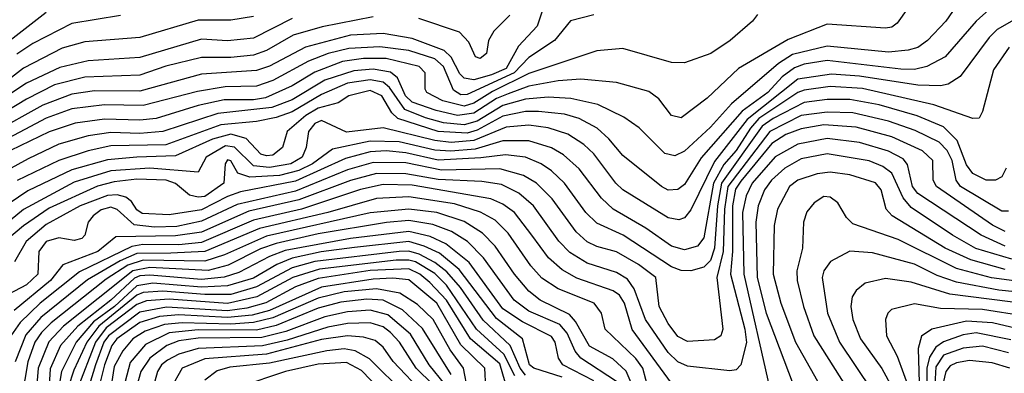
# Model space of a CAD drawing. Extents: x 501367 to 657802, y 482273 to 547541.
# Tile 700 of 714: x 630534 to 633572, y 507039 to 508129. Entities that reach past the tile are written whole.
import ezdxf

# ---------------------------------------------------------------- set-up
doc = ezdxf.new("R2010")
doc.units = 0

msp = doc.modelspace()

# ---------------------------------------------------------------- linework, layer by layer
at = {"layer": '0CON20XD'}
for points in [[(632165, 508210.8), (632130.9, 508109.1), (632072.8, 508047.2), (632035, 507978.9), (631989.3, 507959.3), (631935, 507943.7), (631905, 507949.4), (631892.2, 507962.2), (631865, 508013.5), (631843.9, 508033.9), (631745, 508071.5), (631655, 508086.5), (631555, 508081.6), (631415.8, 508044.2), (631305, 507985.7), (631265, 507972.3), (631095, 507961), (630905, 507909.3), (630765, 507910.2), (630695, 507899.9), (630605, 507865.8), (630449.3, 507779.3)], [(633274.4, 508165), (633241.7, 508118.3), (633225, 508106.4), (633205, 508102.7), (633025, 508115.9), (632905, 508067.8), (632751.5, 507978.5), (632655, 507887.2), (632575, 507826.7), (632545, 507834.4), (632506.2, 507885), (632475, 507908.2), (632375, 507935.7), (632265.5, 507945.5), (632195, 507940.8), (632105, 507924.7), (632040.8, 507900.8), (632005, 507886.1), (631935, 507841.4), (631885, 507834), (631819, 507849), (631745, 507875.3), (631724.6, 507895), (631699.7, 507949.7), (631677.7, 507967.7), (631625, 507976.4), (631565, 507971.3), (631475, 507942.4), (631375, 507882.6), (631311.4, 507858.6), (631145, 507840), (630975, 507784.3), (630905, 507778.8), (630815, 507781.4), (630745, 507771.3), (630655, 507745.1), (630560, 507700), (630410.8, 507619.2)], [(632810.5, 508145), (632795.5, 508125), (632726.4, 508065), (632666.4, 508025), (632585, 507995.9), (632545, 507997.1), (632395, 508040.6), (632315, 508033.5), (632105, 507963), (631992.4, 507907.6), (631935, 507871.5), (631905, 507862.9), (631839.6, 507879.6), (631790.3, 507905), (631785.3, 507915), (631785.3, 507965), (631766.4, 507985), (631665, 508009.6), (631595, 508009.9), (631529.9, 508000.1), (631445, 507967.1), (631374.6, 507925.4), (631291.9, 507888.1), (631255, 507882.2), (631165, 507881.8), (631085, 507864.7), (630954.9, 507825.1), (630905, 507819.1), (630795, 507823.1), (630705, 507810.5), (630625, 507783.4), (630415, 507683.1)], [(632305, 508144), (632233.8, 508126.2), (632183.6, 508065), (632105, 508012.5), (632059.2, 507965), (631915, 507898.2), (631895, 507897.6), (631872, 507912), (631841.6, 507985), (631815, 508008.9), (631735, 508034.4), (631645, 508046), (631549.2, 508040.8), (631485.4, 508024.6), (631425, 508000.9), (631315, 507942), (631265, 507924.4), (631167.6, 507922.4), (631082, 507908), (630915, 507864.7), (630795, 507867.3), (630695, 507854), (630615, 507826), (630465, 507746.3)], [(633525, 508161), (633485, 508125.2), (633389.5, 508015), (633333.5, 507985), (633295, 507976.2), (633253.3, 507976.7), (633025, 508003.6), (632955, 507992.4), (632925, 507981.1), (632887.1, 507952.9), (632842.6, 507905), (632763.1, 507846.9), (632636.3, 507703.7), (632585, 507621.4), (632565, 507605.7), (632535, 507604), (632514.7, 507615), (632395, 507710.6), (632351.7, 507761.7), (632315.3, 507795.3), (632260, 507825), (632215, 507838), (632135, 507846.6), (632095, 507846.5), (632025, 507831.8), (631945, 507788.4), (631915, 507779.7), (631825, 507784.2), (631700.6, 507825), (631681.8, 507841.8), (631651.5, 507895), (631615, 507910.6), (631549.2, 507895), (631516.7, 507873.3), (631455, 507856.2), (631416.3, 507833.7), (631359.2, 507785), (631344.6, 507735), (631315, 507711.9), (631295, 507709.2), (631278.2, 507715), (631232.7, 507762.7), (631185, 507776.8), (631128.9, 507761.1), (631015, 507709.9), (630895.3, 507705.3), (630805, 507697.6), (630695, 507666.4), (630558.5, 507601.5), (630468.8, 507541.2)], [(630615, 508151.7), (630495, 508058.3)], [(630845, 508142.4), (630695, 508117.6), (630574, 508056), (630525, 508022.7)], [(633412.2, 508155), (633392.1, 508125), (633335.1, 508064.9), (633305, 508043.4), (633275.1, 508034.9), (633215, 508028.8), (633025, 508048.1), (632918.4, 508021.6), (632875.7, 507994.3), (632730.4, 507869.6), (632665, 507798), (632585, 507723.8), (632555, 507709.2), (632525, 507717.1), (632445, 507795.4), (632398.3, 507828.3), (632318.2, 507868.2), (632235, 507886.8), (632165, 507890.1), (632095, 507884.5), (632024.9, 507865.1), (631945, 507816.8), (631905, 507805.2), (631841.5, 507811.5), (631786.3, 507826.3), (631722.3, 507852.3), (631675, 507920.2), (631655, 507936.2), (631615, 507943.6), (631545, 507933.5), (631465, 507898.4), (631375, 507845.6), (631325, 507827.9), (631265, 507814.9), (631154.5, 507805.5), (630985, 507743.9), (630815, 507740.5), (630744.6, 507725.4), (630655, 507695.6), (630526, 507634)], [(632046.6, 508143.4), (631996.6, 508093.4), (631980, 508065), (631973.8, 508025), (631955, 508010), (631940.8, 508015), (631920, 508060), (631890.9, 508090.9), (631765, 508133.3)], [(633595, 508124.2), (633550.6, 508099.4), (633525.5, 508074.5), (633435.9, 507954.1), (633399.3, 507930.7), (633375, 507925.5), (633305, 507927.4), (633124.8, 507954.8), (633038.5, 507961.5), (632935, 507945.5), (632778.3, 507821.7), (632677.4, 507692.6), (632605, 507542.8), (632585, 507518.8), (632567.6, 507512.4), (632535, 507518), (632395, 507605.2), (632373, 507625), (632305.5, 507715.5), (632275, 507744), (632225, 507776.5), (632165, 507795.9), (632105, 507804.6), (632035, 507797.8), (631935, 507757.3), (631865, 507751.1), (631815, 507756.5), (631655, 507795.4), (631542.1, 507782.1), (631465, 507818.4), (631445, 507809.3), (631425.4, 507785), (631417.7, 507735), (631405.1, 507705), (631370.8, 507685), (631305, 507673.2), (631255, 507678.7), (631196.5, 507736.5), (631169.3, 507740.7), (631108.9, 507705), (631085, 507659.4), (630935, 507671.6), (630815, 507663.5), (630701.7, 507628.3), (630546, 507544), (630375.1, 507404.9)], [(631375, 508133), (631255, 508072.7), (631175, 508064.3), (631095, 508069.3), (630905, 508013), (630745, 508002.9), (630657.9, 507982.1), (630555, 507933.4), (630385, 507821.1)], [(631255, 508139.5), (631185, 508127.8), (631085, 508128.1), (630905, 508074.8), (630735, 508061.4), (630665, 508041.3), (630545, 507979.9), (630395, 507863.2)], [(631625, 508138.1), (631467.2, 508107.2), (631377.9, 508082), (631295, 508034.1), (631255, 508019.7), (631185, 508012.9), (631095, 508013.2), (630985, 507985.9), (630905, 507958.3), (630735, 507952.2), (630641.6, 507928.4), (630555, 507884.7), (630423, 507805)], [(633587.4, 508045), (633539.2, 507975), (633505, 507846), (633494.4, 507825.6), (633475, 507824.5), (633355, 507867.1), (633135, 507916.9), (633035, 507922.8), (632955, 507912.2), (632935, 507904.7), (632815, 507824.8), (632788.9, 507795), (632745, 507726), (632706.9, 507683.1), (632675.2, 507625), (632645, 507457.3), (632625, 507431.6), (632585, 507419.6), (632545, 507431), (632466.1, 507486.1), (632364.7, 507544.7), (632328.9, 507578.9), (632259.7, 507669.7), (632212.3, 507712.3), (632174.7, 507734.7), (632105, 507755.6), (632025, 507756), (631939.6, 507730.4), (631863.7, 507723.7), (631815, 507727), (631705, 507752.9), (631615, 507754.8), (631499.5, 507730.5), (631437.2, 507685), (631395.3, 507664.7), (631335, 507648.5), (631243.6, 507643.6), (631206.6, 507656.6), (631185, 507694.6), (631175, 507696.8), (631167.9, 507685), (631164.2, 507625), (631105, 507584.3), (631085, 507581.8), (631058, 507588), (631015, 507624.5), (630985.4, 507635), (630895, 507637.6), (630825, 507629.3), (630774.1, 507615.9), (630625, 507548.5), (630545.9, 507494.1), (630377.3, 507352.7)], [(633578.2, 507671.8), (633565, 507644.6), (633545, 507634.2), (633515.7, 507634.3), (633475, 507655.2), (633455, 507681.9), (633427.1, 507757.1), (633385, 507799.1), (633303, 507833), (633186.4, 507866.4), (633095, 507883.7), (633025, 507883.5), (632955, 507873.6), (632859, 507825), (632825, 507800.7), (632699.5, 507625), (632687.3, 507555), (632678.1, 507425), (632665, 507386.8), (632645, 507366.2), (632605.2, 507355.2), (632575, 507356.1), (632545, 507367.5), (632395.8, 507465), (632315, 507502), (632280.4, 507535), (632215.1, 507625.1), (632175, 507663.6), (632142.8, 507685), (632095.1, 507705.1), (632032.9, 507712.9), (631956.5, 507703.5), (631825, 507695.8), (631725, 507719.3), (631665, 507724.9), (631615, 507721.9), (631539, 507701), (631385, 507631), (631215, 507598.5), (631175, 507584.7), (631095, 507543.4), (630995, 507527.5), (630912.2, 507532.2), (630895, 507542.8), (630878.8, 507568.8), (630861.7, 507581.7), (630835, 507589.1), (630805, 507587.2), (630720.2, 507555), (630615, 507497.7), (630554, 507445), (630517.5, 507382.5)], [(633585, 507539.3), (633565, 507538.7), (633437.2, 507615), (633423.9, 507635), (633410.8, 507695), (633396.1, 507726.1), (633371.5, 507751.5), (633297.5, 507787.5), (633215, 507816.6), (633105, 507842.1), (633025, 507844.3), (632945, 507833.4), (632848.1, 507785), (632719.3, 507615), (632708.8, 507545), (632704.4, 507415), (632684.7, 507335), (632703.9, 507175), (632697.5, 507155), (632678, 507142), (632595, 507137), (632565, 507152.7), (632535, 507192.4), (632507.4, 507245), (632497, 507335), (632443.3, 507375), (632375, 507413.9), (632315, 507430), (632285, 507444.8), (632250.8, 507475), (632177.4, 507577.4), (632128.9, 507625), (632088.6, 507648.6), (632015, 507669), (631835, 507665.4), (631725, 507687.9), (631625, 507689.2), (631545, 507666.7), (631385, 507601.1), (631205, 507559.9), (631095, 507507.8), (631018.2, 507491.8), (630949.3, 507489.3), (630887.3, 507497.3), (630834.1, 507544.1), (630815, 507551.4), (630785, 507543), (630760, 507525), (630744.8, 507505), (630734.7, 507465.3), (630725, 507454.7), (630701.9, 507448.1), (630655, 507457.3), (630615, 507445.8), (630592.9, 507415), (630589.4, 507345), (630555, 507311.6), (630497.7, 507282.3)], [(633575, 507476.2), (633535.6, 507495.6), (633363, 507615), (633353, 507635), (633351.1, 507695), (633319.3, 507725), (633225, 507768.2), (633115, 507798.2), (633015, 507804.7), (632945, 507793), (632897.5, 507775), (632855, 507747.5), (632758.7, 507631.3), (632742.8, 507607.2), (632733.2, 507555), (632733, 507415), (632726.7, 507345), (632771.8, 507175), (632776.2, 507133.8), (632759.6, 507065), (632745, 507050.4), (632725, 507046.7), (632595, 507061.1), (632565, 507074.8), (632535, 507103.7), (632464.7, 507204.7), (632429.5, 507299.5), (632409.4, 507329.4), (632375, 507350.3), (632285, 507378.8), (632231.3, 507411.3), (632197, 507447), (632119.6, 507555), (632074.1, 507594.1), (632020.7, 507620.7), (631960.2, 507630.2), (631825, 507637), (631725, 507654.6), (631635.2, 507654.8), (631555, 507633.8), (631395, 507573.7), (631241.3, 507538.7), (631095, 507474.4), (631015, 507462.8), (630830.2, 507459.8), (630774.4, 507415), (630666.7, 507373.4), (630629, 507325), (630517, 507233)], [(633575, 507430.9), (633500.4, 507465), (633305, 507593.6), (633289.2, 507615), (633273.2, 507683.2), (633260, 507700), (633215, 507723.9), (633125, 507750.5), (633025, 507762.6), (632935, 507746), (632865, 507706.9), (632794, 507625), (632775.8, 507585.8), (632764.3, 507535), (632768, 507345), (632847.9, 506995)], [(633595, 507390.8), (633484.2, 507424.2), (633412.2, 507465), (633285, 507550.5), (633260.3, 507580.2), (633225, 507655.9), (633196.9, 507676.9), (633155, 507694), (633025, 507715.4), (632945, 507699.9), (632895, 507671.1), (632853.4, 507635), (632831.9, 507605), (632812.9, 507555), (632805.3, 507504.7), (632809.7, 507335), (632837.3, 507225), (632931.9, 506975)], [(633575, 507359.5), (633469, 507389), (633389.8, 507425), (633226.3, 507525), (633207.1, 507545), (633192.2, 507605), (633175, 507626.2), (633095, 507651.2), (633035, 507658.8), (632995, 507654.2), (632935.3, 507635), (632908.9, 507615), (632872.4, 507545), (632862, 507495), (632859.2, 507345), (632882.2, 507255), (632927.7, 507135), (633018.5, 506975)], [(632545, 507008.7), (632424.1, 507174.1), (632399.7, 507255), (632385, 507280.2), (632365, 507293.4), (632252.8, 507332.8), (632207.8, 507357.8), (632165.5, 507395.5), (632114.5, 507465.5), (632060.2, 507535), (632025, 507560.8), (631987.3, 507577.3), (631745, 507619.6), (631655, 507621.7), (631585, 507605.5), (631403.6, 507545), (631255, 507510.9), (631095, 507442.8), (631024.5, 507435.5), (630913.8, 507436.2), (630880, 507430), (630718, 507352), (630596.8, 507255), (630535, 507195.9), (630506.2, 507155)], [(632475.6, 506985), (632456.9, 507055), (632435, 507084.5), (632340, 507175), (632328.7, 507225), (632306.7, 507255), (632195, 507299.2), (632145, 507332.6), (632110.6, 507370.6), (632040.7, 507470.7), (632000.8, 507510.8), (631955.8, 507535.8), (631875, 507561.2), (631735, 507583.4), (631635, 507578), (631485.1, 507534.9), (631274.2, 507485.7), (631105, 507414.8), (631000.1, 507409.9), (630895, 507408.1), (630843.9, 507386.1), (630742.5, 507327.5), (630599, 507211), (630552.5, 507157.5), (630519.6, 507075)], [(633648.4, 507318.4), (633533.1, 507333.1), (633425, 507362.7), (633245, 507451.9), (633105, 507499.8), (633085, 507519.6), (633058, 507565), (633035, 507581.9), (633015, 507584.3), (632985.2, 507564.8), (632963, 507537), (632952.2, 507505), (632948.9, 507425), (632931.7, 507355), (632933.3, 507325), (632952.4, 507245), (632984.4, 507154.4), (633089.2, 506989.2)], [(632440.3, 506965), (632405.3, 507045.3), (632364.2, 507084.2), (632292.5, 507122.5), (632249.2, 507199.2), (632230.8, 507220.8), (632140, 507265), (632105, 507292), (632060.2, 507345), (632001.1, 507431.1), (631961.7, 507471.7), (631905, 507506.8), (631820.9, 507535), (631735, 507545.3), (631615, 507533.4), (631295, 507462.2), (631165.7, 507404.3), (631105, 507384.6), (630915, 507387.8), (630867.9, 507372.1), (630801.1, 507328.9), (630630.8, 507195), (630601.4, 507165), (630580.8, 507135), (630559, 507075), (630532.5, 506917.4)], [(632375, 507014.2), (632265, 507085.5), (632247.8, 507107.8), (632222.9, 507162.9), (632200.1, 507190.1), (632105, 507230.8), (632059.8, 507265), (631965.5, 507395), (631915.3, 507445.3), (631865.9, 507475.9), (631808.2, 507498.2), (631735, 507509.9), (631665.5, 507504.5), (631455, 507468.8), (631325, 507439.8), (631276.9, 507423.1), (631177.5, 507372.5), (631115, 507356.2), (630935, 507365.4), (630882.7, 507355), (630668.8, 507185), (630623.6, 507136.4), (630590.9, 507055), (630578, 506905)], [(632305.9, 507015.9), (632210.2, 507065), (632196, 507086), (632186.4, 507135), (632175, 507152.2), (632085, 507198), (632025, 507238), (631920.5, 507380.5), (631848.7, 507438.7), (631800.8, 507460.8), (631735, 507476.7), (631554.9, 507454.9), (631352.5, 507417.5), (631305, 507399.4), (631210.4, 507349.6), (631164.9, 507335.1), (631095, 507328), (630935, 507341.6), (630905, 507339.7), (630887.9, 507332.1), (630815.3, 507265), (630713.5, 507185), (630660, 507125), (630627.3, 507052.7), (630617.9, 506885)], [(632207.7, 507027.7), (632120.5, 507055), (632106.6, 507065), (632085.5, 507145), (632005, 507207.7), (631889.4, 507359.4), (631829.1, 507409.1), (631781.6, 507431.6), (631735, 507445.1), (631567.1, 507427.1), (631464, 507414), (631375, 507394.3), (631327.2, 507375), (631255, 507332.7), (631175, 507308.5), (631095, 507305.2), (630945, 507316.6), (630895, 507308.5), (630825.9, 507245), (630762, 507198), (630708.1, 507135), (630662.9, 507045), (630652.1, 506985)], [(632095, 507033.7), (632077.9, 507055), (632047.3, 507125), (631963.5, 507203.5), (631893.7, 507303.7), (631852.3, 507352.3), (631815, 507381.2), (631766.1, 507406.1), (631735, 507415.4), (631705, 507414.9), (631445, 507383.9), (631375, 507364.8), (631265, 507305.8), (631185, 507281.8), (631105, 507281.7), (630975, 507292.3), (630915, 507287.9), (630895, 507279.9), (630777.9, 507185), (630740.5, 507135), (630700.7, 507049.3), (630683.2, 506995)], [(633666.1, 507283.9), (633555.6, 507295.6), (633425, 507320.6), (633365, 507341.2), (633294.8, 507375.2), (633165, 507411), (633095, 507415.8), (633035.7, 507384.3), (633015, 507355.5), (633010, 507335), (633026.3, 507225), (633063.4, 507135), (633164.8, 506985)], [(632061.5, 507031.5), (632028, 507098), (631942.9, 507175), (631850.6, 507310.6), (631815, 507346.5), (631755, 507382.4), (631735, 507388.4), (631695, 507388.3), (631459.4, 507360.6), (631376.2, 507335), (631265.2, 507274.8), (631175, 507254.5), (630995, 507267.7), (630925, 507262.7), (630895, 507250.8), (630801.1, 507178.9), (630767.3, 507135), (630711.2, 506988.8)], [(632032.2, 507012.2), (632015, 507067.9), (631924.7, 507145), (631850.5, 507265), (631799, 507319), (631768.5, 507345), (631735, 507361.2), (631615, 507355.6), (631455, 507331.8), (631385, 507305.3), (631293.4, 507256.6), (631235, 507240.2), (631175, 507231.9), (630986.9, 507243.1), (630905, 507227.6), (630807.5, 507155), (630793.7, 507135), (630767.5, 507065), (630738.2, 506968.2)], [(631971.7, 506995), (631968.8, 507055), (631895, 507126.9), (631820.6, 507255), (631735, 507327.2), (631685, 507332.5), (631625, 507329.6), (631465.3, 507305), (631305, 507233.3), (631251.2, 507218.8), (631175, 507211), (631025, 507219.3), (630965.5, 507214.5), (630905, 507196), (630833.1, 507145), (630817.8, 507125), (630795.2, 507065), (630773.3, 506975)], [(633655, 507251.8), (633403.6, 507283.6), (633285, 507320), (633205, 507331), (633143, 507317), (633115.2, 507294.8), (633102.6, 507275), (633098.7, 507245), (633105.2, 507205), (633127.9, 507145), (633193.8, 507053.8), (633226.3, 506995)], [(631916.7, 506985), (631903.5, 507055), (631861.7, 507111.7), (631809.9, 507205), (631761.7, 507251.7), (631706.3, 507286.3), (631635, 507299.3), (631535, 507290.1), (631455, 507271.2), (631315, 507209.9), (631255, 507195.5), (631185, 507191), (631035, 507195.2), (630980.1, 507189.9), (630920.9, 507169.1), (630882.9, 507145), (630851.7, 507108.3), (630825, 507060.6), (630808.9, 506955)], [(631865.6, 507035.6), (631777.1, 507177.1), (631714.7, 507234.7), (631655, 507264.7), (631605, 507268.2), (631525, 507258.4), (631455, 507239.7), (631325, 507186.3), (631265, 507172.3), (631085, 507172.8), (630995, 507163.5), (630921.5, 507128.5), (630875, 507072.9), (630848.5, 506975)], [(631845.6, 507005.6), (631797, 507065), (631740.2, 507160.2), (631669.5, 507219.5), (631615, 507233.8), (631545, 507228.8), (631475, 507213.4), (631355, 507168.2), (631280.5, 507149.5), (631085, 507147.1), (631025, 507138.9), (630987.8, 507125), (630935, 507085.7), (630907.4, 507045), (630888.4, 506975)], [(633635.1, 507215.1), (633504.5, 507235.5), (633375, 507239.3), (633295, 507253.5), (633223.8, 507236.2), (633212.3, 507225), (633205.3, 507205), (633208.8, 507155), (633241.9, 507091.9), (633281.1, 506985)], [(633645, 507168.8), (633535.2, 507195.2), (633455, 507199.7), (633348.5, 507175), (633316.8, 507153.2), (633306, 507116), (633310.9, 506975)], [(631808.5, 507005), (631757, 507055), (631705.4, 507135), (631678.5, 507165), (631655, 507182.4), (631615, 507194.3), (631545, 507192.7), (631485, 507181.8), (631359.1, 507140.9), (631283.5, 507123.5), (631085, 507115.3), (631025, 507098.7), (630990, 507080), (630971.1, 507065), (630959.1, 507045), (630934.4, 506955)], [(631782.3, 506975), (631685.8, 507075.8), (631655, 507119.8), (631630.6, 507140.6), (631595, 507151.1), (631545, 507154.5), (631465, 507143.3), (631295, 507097.7), (631105, 507083.7), (631034.8, 507055), (630998.7, 506991.3)], [(633592.2, 507142.2), (633485, 507163.7), (633445, 507157.8), (633384.2, 507135.8), (633360.4, 507119.6), (633341, 507089), (633332.8, 507055), (633333.1, 506975)], [(631722.8, 506975), (631613.7, 507083.7), (631568.6, 507108.6), (631535, 507114.7), (631481.3, 507108.7), (631305, 507070.6), (631182.1, 507058), (631143.6, 507046.4), (631105, 507018.2)], [(633585, 507102), (633505, 507122.5), (633445, 507117.1), (633385, 507094.9), (633360.4, 507059.6), (633356.5, 506985)], [(633588.9, 507055), (633535, 507071.6), (633465, 507078.5), (633425, 507071.9), (633405, 507062.3), (633391.5, 507045), (633365.5, 506934.5)], [(631676.7, 506956.7), (631588.2, 507048.2), (631542.2, 507072.2), (631455, 507067.6), (631353.8, 507045), (631212.9, 506997.1)]]:
    msp.add_lwpolyline(points, dxfattribs=at)

doc.saveas('drawing.dxf')
